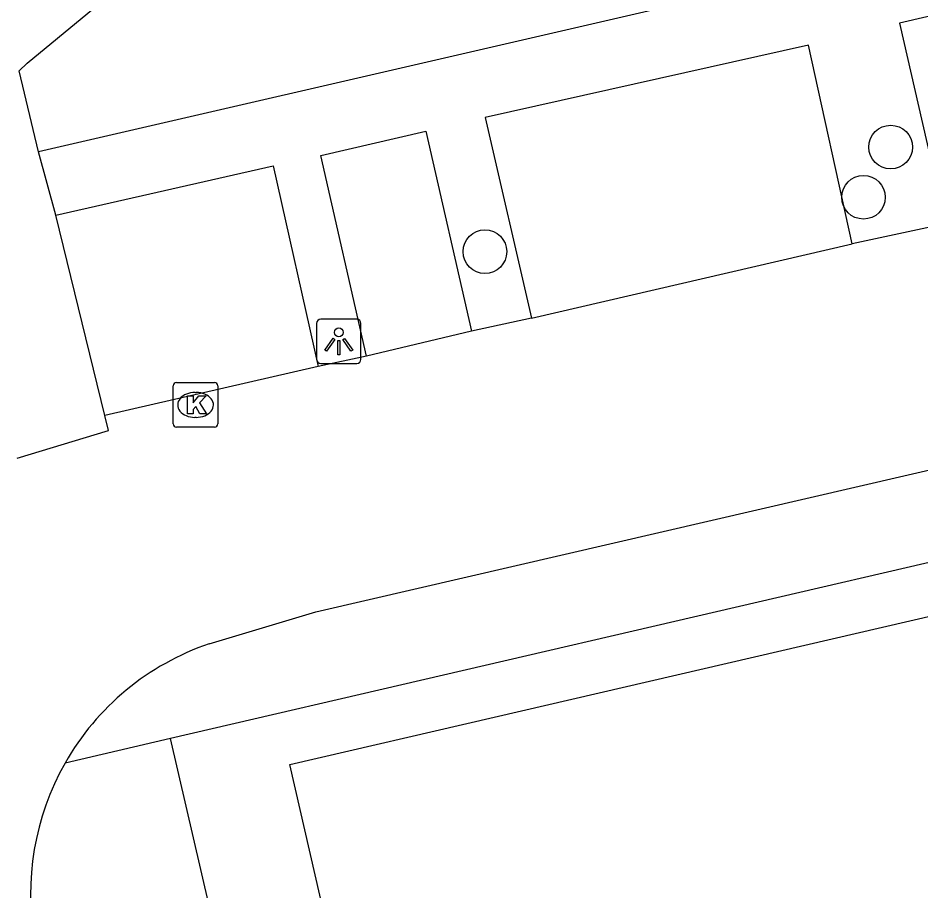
# Model space of a CAD drawing. Extents: x 156414 to 157775, y 382335 to 383765.
# Drawn here: x 156910.92 to 156931.17, y 383406.13 to 383425.7 of the extents above; entities that cross this region are included whole.
import ezdxf

# ---------------------------------------------------------------- set-up
doc = ezdxf.new("R2010")
doc.units = 0
for name, color, linetype in [('IMGEO_Boom', 7, 'Continuous'), ('IMGEO_Kolk', 7, 'Continuous'), ('IMGEO_Lichtpunt', 7, 'Continuous'), ('IMGEO_Pand', 7, 'Continuous'), ('IMGEO_Rijbaan_lokaal_gesloten', 7, 'Continuous'), ('IMGEO_Voetpad_open', 7, 'Continuous')]:
    doc.layers.add(name, color=color, linetype=linetype)

msp = doc.modelspace()

# ---------------------------------------------------------------- linework, layer by layer
at = {"layer": 'IMGEO_Boom'}
for centre in [(156930.49, 383422.808), (156929.88, 383421.682), (156921.392, 383420.463)]:
    msp.add_circle(centre, 0.489, dxfattribs=at)
at = {"layer": 'IMGEO_Kolk'}
for p, q in [((156914.479, 383417.526), (156915.331, 383417.526)), ((156914.404, 383416.6), (156914.404, 383417.452)), ((156914.892, 383417.306), (156914.917, 383417.306)), ((156915.405, 383417.452), (156915.405, 383416.6)), ((156914.915, 383416.746), (156914.89, 383416.746)), ((156915.331, 383416.526), (156914.479, 383416.526))]:
    msp.add_line(p, q, dxfattribs=at)
for points in [[(156914.479, 383417.526), (156915.331, 383417.526)], [(156914.404, 383416.6), (156914.404, 383417.452)], [(156915.405, 383417.452), (156915.405, 383416.6)], [(156914.725, 383417.226), (156914.848, 383417.226), (156914.848, 383417.075), (156914.978, 383417.226), (156915.142, 383417.226), (156914.996, 383417.075), (156915.149, 383416.826), (156914.997, 383416.826), (156914.912, 383416.99), (156914.848, 383416.923), (156914.848, 383416.826), (156914.725, 383416.826), (156914.725, 383417.226)], [(156915.331, 383416.526), (156914.479, 383416.526)]]:
    msp.add_lwpolyline(points, dxfattribs=at)
for centre, start, end in [((156914.481, 383417.45), 91.552, 178.448), ((156914.481, 383417.45), 91.552, 178.448), ((156915.329, 383417.45), 1.552, 88.448), ((156915.329, 383417.45), 1.552, 88.448), ((156914.481, 383416.602), 181.552, 268.448), ((156914.481, 383416.602), 181.552, 268.448), ((156915.329, 383416.602), 271.552, 358.448), ((156915.329, 383416.602), 271.552, 358.448)]:
    msp.add_arc(centre, 0.0765, start, end, dxfattribs=at)
for centre, major_axis, ratio, start_param, end_param in [((156914.891, 383417.026), (-0.387, 0.002), 0.722429, 4.712389, 7.853982), ((156914.916, 383417.026), (-0.39, 0.002), 0.717154, 1.570796, 4.712389)]:
    msp.add_ellipse(centre, major_axis=major_axis, ratio=ratio, start_param=start_param, end_param=end_param, dxfattribs=at)
at = {"layer": 'IMGEO_Lichtpunt'}
for p, q in [((156918.519, 383418.95), (156917.711, 383418.95)), ((156918.519, 383418.95), (156917.711, 383418.95)), ((156917.617, 383418.855), (156917.617, 383418.048)), ((156917.617, 383418.855), (156917.617, 383418.048)), ((156918.613, 383418.048), (156918.613, 383418.855)), ((156918.613, 383418.048), (156918.613, 383418.855)), ((156917.711, 383417.954), (156918.519, 383417.954)), ((156917.711, 383417.954), (156918.519, 383417.954))]:
    msp.add_line(p, q, dxfattribs=at)
for points in [[(156917.991, 383418.519), (156918.03, 383418.491), (156917.842, 383418.229), (156917.804, 383418.256), (156917.991, 383418.519)], [(156918.203, 383418.491), (156918.241, 383418.518), (156918.428, 383418.256), (156918.389, 383418.228), (156918.203, 383418.491)], [(156918.093, 383418.471), (156918.14, 383418.471), (156918.14, 383418.149), (156918.093, 383418.149), (156918.093, 383418.471)]]:
    msp.add_lwpolyline(points, dxfattribs=at)
msp.add_circle((156918.116, 383418.653), 0.0994, dxfattribs=at)
for centre, start, end in [((156917.711, 383418.855), 90, 180), ((156917.711, 383418.855), 90, 180), ((156918.519, 383418.855), 0, 90), ((156918.519, 383418.855), 0, 90), ((156917.711, 383418.048), 180, 270), ((156917.711, 383418.048), 180, 270), ((156918.519, 383418.048), 270, 0), ((156918.519, 383418.048), 270, 360)]:
    msp.add_arc(centre, 0.0946, start, end, dxfattribs=at)
at = {"layer": 'IMGEO_Pand'}
msp.add_lwpolyline([(156923.595, 383380.325), (156923.307, 383381.579), (156917.016, 383408.965), (156921.597, 383410.026), (156943.108, 383415.006), (156943.354, 383413.944), (156949.655, 383415.396), (156949.408, 383416.468), (156963.908, 383419.817), (156968.525, 383420.878), (156973.547, 383399.119), (156972.543, 383398.887), (156972.938, 383397.153), (156973.941, 383397.386), (156974.852, 383393.498), (156975.137, 383392.239)], dxfattribs=at)
at = {"layer": 'IMGEO_Rijbaan_lokaal_gesloten'}
for points in [[(156915.211, 383411.668), (156917.599, 383412.389), (156969.627, 383424.417), (156969.718, 383424.439), (156969.809, 383424.46), (156969.9, 383424.48)], [(156931.717, 383421.084), (156929.627, 383420.635)], [(156922.434, 383418.969), (156929.627, 383420.635)], [(156922.434, 383418.969), (156921.091, 383418.68)], [(156921.091, 383418.68), (156918.734, 383418.117)], [(156918.734, 383418.117), (156917.652, 383417.887)], [(156917.652, 383417.887), (156912.871, 383416.79)], [(156910.902, 383415.833), (156912.949, 383416.449), (156912.871, 383416.79)]]:
    msp.add_lwpolyline(points, dxfattribs=at)
for centre, radius, start, end in [((156903.235, 383438.022), 13.81, 293.5253, 311.998), ((156917.113, 383406.076), 5.907, 108.784, 150.383), ((156917.111, 383406.077), 5.905, 150.3842, 190.5798)]:
    msp.add_arc(centre, radius, start, end, dxfattribs=at)
at = {"layer": 'IMGEO_Voetpad_open'}
for points in [[(156911.382, 383422.7), (156910.947, 383424.514), (156911.127, 383424.693), (156930.809, 383440.919), (156966.776, 383470.447), (156997.648, 383495.955), (156999.999, 383497.929), (157001.183, 383498.923), (157001.765, 383499.109), (157001.826, 383499.205), (157001.757, 383499.332), (157002.58, 383500), (157006.596, 383503.263), (157020.794, 383506.487)], [(157033.666, 383450.927), (156911.382, 383422.7)], [(156936.309, 383422.145), (156935.27, 383426.652), (156930.685, 383425.583), (156931.717, 383421.084)], [(156929.627, 383420.635), (156928.647, 383425.092), (156921.394, 383423.469), (156922.434, 383418.969)], [(156918.734, 383418.117), (156917.712, 383422.621), (156920.07, 383423.164), (156921.091, 383418.68)], [(156911.773, 383421.283), (156911.382, 383422.7)], [(156911.773, 383421.283), (156916.643, 383422.388), (156917.652, 383417.887)], [(156969.702, 383421.158), (156969.432, 383422.33), (156914.345, 383409.544)], [(156912.871, 383416.79), (156911.773, 383421.283)], [(156914.345, 383409.544), (156911.978, 383408.995)], [(156921.236, 383379.779), (156914.345, 383409.544)]]:
    msp.add_lwpolyline(points, dxfattribs=at)

doc.saveas('drawing.dxf')
